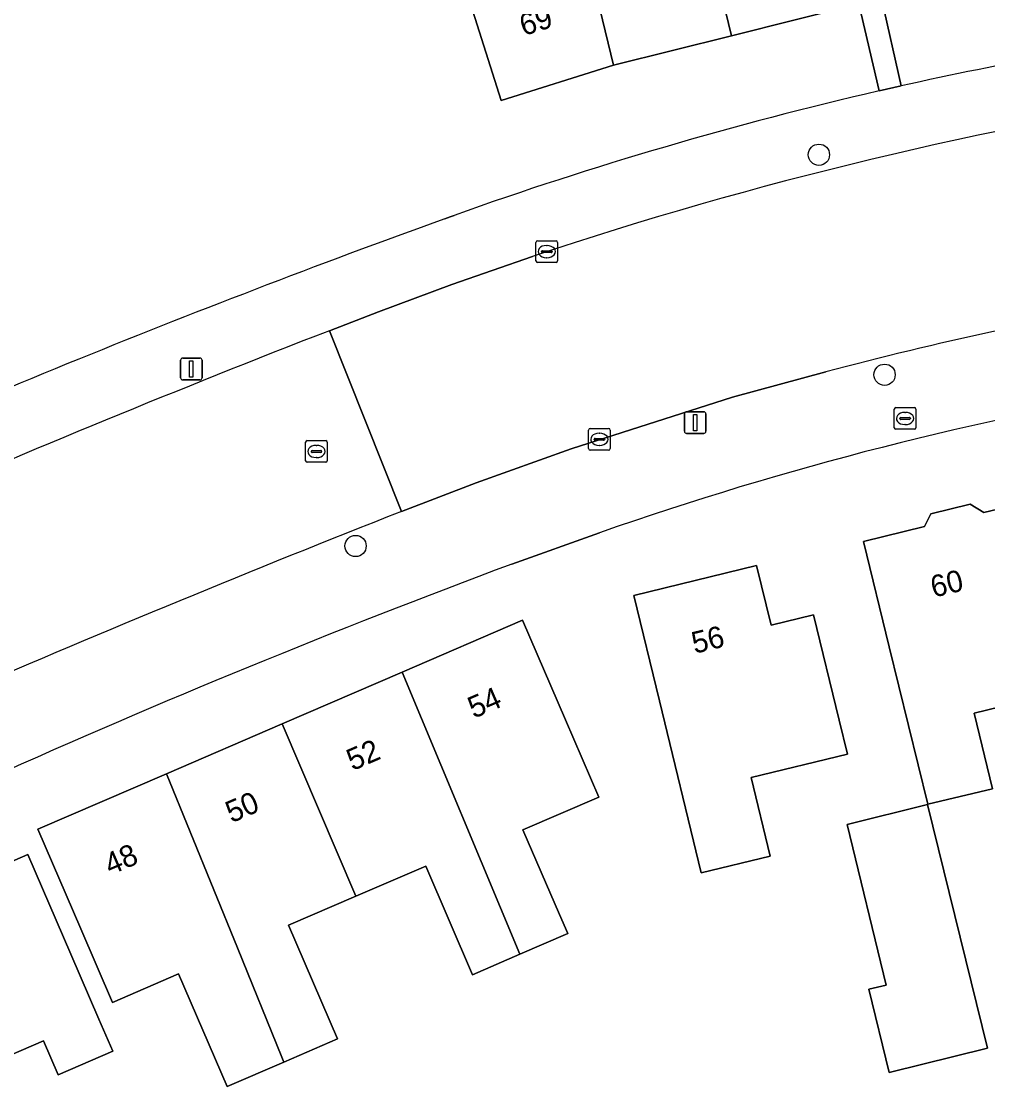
# Model space of a CAD drawing. Extents: x 160157 to 160921, y 381516 to 382045.
# Drawn here: x 160403.78 to 160448.31, y 381674.5 to 381723.64 of the extents above; entities that cross this region are included whole.
import ezdxf

# ---------------------------------------------------------------- set-up
doc = ezdxf.new("R2010")
doc.units = 0
for name, color, linetype in [('IMGEO_Boom', 7, 'Continuous'), ('IMGEO_Brandkraan', 7, 'Continuous'), ('IMGEO_Erf', 7, 'Continuous'), ('IMGEO_Kolk', 7, 'Continuous'), ('IMGEO_Lichtmast', 7, 'Continuous'), ('IMGEO_Muur', 7, 'Continuous'), ('IMGEO_Pand', 7, 'Continuous'), ('IMGEO_Pand_nummerreeks', 7, 'Continuous'), ('IMGEO_Rijbaan_lokaal_open', 7, 'Continuous'), ('IMGEO_Rioolput', 7, 'Continuous'), ('IMGEO_Voetpad_open', 7, 'Continuous')]:
    doc.layers.add(name, color=color, linetype=linetype)

msp = doc.modelspace()

# ---------------------------------------------------------------- linework, layer by layer
at = {"layer": 'IMGEO_Boom'}
for centre in [(160440.535, 381717.487), (160443.561, 381707.351), (160419.184, 381699.459)]:
    msp.add_circle(centre, 0.489, dxfattribs=at)
at = {"layer": 'IMGEO_Brandkraan'}
for p, q in [((160444.005, 381704.91), (160444.005, 381705.762)), ((160444.08, 381705.836), (160444.932, 381705.836)), ((160445.006, 381705.762), (160445.006, 381704.91)), ((160444.264, 381705.33), (160444.264, 381705.342)), ((160444.702, 381705.293), (160444.304, 381705.293)), ((160444.307, 381705.379), (160444.705, 381705.379)), ((160444.493, 381705.616), (160444.518, 381705.616)), ((160444.748, 381705.342), (160444.748, 381705.33)), ((160444.932, 381704.836), (160444.08, 381704.836)), ((160444.516, 381705.056), (160444.491, 381705.056))]:
    msp.add_line(p, q, dxfattribs=at)
for points in [[(160444.005, 381704.91), (160444.005, 381705.762)], [(160444.08, 381705.836), (160444.932, 381705.836)], [(160445.006, 381705.762), (160445.006, 381704.91)], [(160444.932, 381704.836), (160444.08, 381704.836)]]:
    msp.add_lwpolyline(points, dxfattribs=at)
for centre, radius, start, end in [((160444.082, 381705.76), 0.0765, 91.552, 178.448), ((160444.082, 381705.76), 0.0765, 91.552, 178.448), ((160444.93, 381705.76), 0.0765, 1.552, 88.448), ((160444.93, 381705.76), 0.0765, 1.552, 88.448), ((160444.304, 381705.339), 0.0403, 85.8775, 175.7526), ((160444.301, 381705.329), 0.0366, 178.938, 274.7102), ((160444.705, 381705.336), 0.043, 264.8664, 352.4533), ((160444.709, 381705.341), 0.0386, 1.7309, 96.639), ((160444.082, 381704.912), 0.0765, 181.552, 268.448), ((160444.082, 381704.912), 0.0765, 181.552, 268.448), ((160444.93, 381704.912), 0.0765, 271.552, 358.448), ((160444.93, 381704.912), 0.0765, 271.552, 358.448)]:
    msp.add_arc(centre, radius, start, end, dxfattribs=at)
for centre, major_axis, ratio, start_param, end_param in [((160444.492, 381705.336), (-0.387, 0.002), 0.722429, 4.712389, 7.853982), ((160444.517, 381705.336), (-0.39, 0.002), 0.717154, 1.570796, 4.712389)]:
    msp.add_ellipse(centre, major_axis=major_axis, ratio=ratio, start_param=start_param, end_param=end_param, dxfattribs=at)
at = {"layer": 'IMGEO_Erf'}
for points in [[(160478.111, 381761.891), (160483.435, 381761.689), (160483.56, 381764.319), (160487.098, 381764.173), (160492.094, 381763.983), (160491.871, 381758.315), (160491.648, 381752.629), (160491.545, 381750), (160491.441, 381747.357), (160491.186, 381740.846), (160490.949, 381734.797), (160489.727, 381733.038), (160477.25, 381730.792), (160472.561, 381729.947), (160467.851, 381729.099), (160462.186, 381728.079), (160457.509, 381727.237), (160452.68, 381726.368), (160448.085, 381725.541), (160443.422, 381724.701), (160444.327, 381720.659)], [(160443.305, 381720.427), (160442.382, 381724.436)], [(160423.295, 381714.538), (160423.537, 381714.625), (160423.725, 381714.692)], [(160450.715, 381692.494), (160447.693, 381691.76), (160448.541, 381688.27), (160445.555, 381687.569), (160443.775, 381694.813), (160442.595, 381699.671), (160445.406, 381700.354), (160445.697, 381700.946), (160447.507, 381701.385), (160448.132, 381701.004), (160449.102, 381701.24)], [(160430.431, 381700.071), (160426.387, 381698.625)], [(160384.688, 381670.486), (160382.39, 381674.926), (160384.436, 381675.985), (160384.672, 381676.726), (160387.224, 381678.047), (160389.588, 381679.27), (160390.317, 381679.038), (160392.603, 381680.222), (160393.177, 381680.519), (160395.894, 381681.69), (160395.995, 381682.551), (160398.688, 381683.712), (160400.952, 381684.688), (160401.91, 381684.308), (160404.088, 381685.247), (160406.067, 381680.656), (160407.358, 381677.662), (160407.999, 381676.177), (160405.472, 381675.087), (160404.795, 381676.658), (160402.154, 381675.519), (160399.631, 381674.432)]]:
    msp.add_lwpolyline(points, dxfattribs=at)
for points in [[(160442.382, 381724.436), (160436.504, 381722.975), (160431.065, 381721.617), (160425.888, 381719.981), (160424.38, 381724.749), (160423.295, 381728.182), (160426.048, 381729.052), (160424.9, 381732.683), (160427.914, 381733.636), (160428.133, 381733.705), (160430.954, 381734.36), (160433.583, 381735.013), (160436.82, 381735.818), (160437.753, 381732.067), (160440.325, 381732.707), (160441.175, 381729.289)], [(160433.187, 381692.326), (160432.007, 381697.184), (160437.663, 381698.558), (160438.33, 381695.812), (160440.286, 381696.287), (160441.466, 381691.429), (160441.846, 381689.863), (160437.413, 381688.786), (160438.293, 381685.164), (160435.114, 381684.392)], [(160406.525, 381681.816), (160404.546, 381686.407), (160410.467, 381688.96), (160415.803, 381691.26), (160421.333, 381693.645), (160426.882, 381696.037), (160428.861, 381691.446), (160430.394, 381687.891), (160426.894, 381686.381), (160428.576, 381682.479), (160428.957, 381681.595), (160426.758, 381680.647), (160424.574, 381679.705), (160422.416, 381684.709), (160419.198, 381683.322), (160416.098, 381681.986), (160418.358, 381676.743), (160415.881, 381675.675), (160413.262, 381674.546), (160411.024, 381679.738), (160407.986, 381678.428)], [(160441.843, 381686.63), (160445.541, 381687.542), (160448.31, 381676.312), (160443.774, 381675.193), (160442.842, 381679.032), (160443.64, 381679.229)]]:
    msp.add_lwpolyline(points, close=True, dxfattribs=at)
for centre, radius, start, end in [((160482.422, 381550.627), 174.247, 97.89878, 102.62823), ((160482.587, 381550.022), 174.874, 102.9811, 109.66961), ((160579.399, 381282.334), 459.531, 109.85873, 114.51032), ((160482.134, 381552.43), 156.433, 99.33628, 109.29985), ((160563.843, 381329.278), 394.096, 110.4133, 117.98729)]:
    msp.add_arc(centre, radius, start, end, dxfattribs=at)
at = {"layer": 'IMGEO_Kolk'}
for p, q in [((160427.493, 381712.599), (160427.493, 381713.451)), ((160427.568, 381713.525), (160428.42, 381713.525)), ((160427.981, 381713.305), (160428.006, 381713.305)), ((160428.494, 381713.451), (160428.494, 381712.599)), ((160427.752, 381713.019), (160427.752, 381713.031)), ((160428.19, 381712.982), (160427.792, 381712.982)), ((160427.795, 381713.068), (160428.193, 381713.068)), ((160428.004, 381712.745), (160427.979, 381712.745)), ((160428.236, 381713.031), (160428.236, 381713.019)), ((160428.42, 381712.525), (160427.568, 381712.525)), ((160429.919, 381703.95), (160429.919, 381704.802)), ((160429.994, 381704.876), (160430.846, 381704.876)), ((160430.92, 381704.802), (160430.92, 381703.95)), ((160430.178, 381704.37), (160430.178, 381704.382)), ((160430.616, 381704.333), (160430.218, 381704.333)), ((160430.221, 381704.419), (160430.619, 381704.419)), ((160430.407, 381704.656), (160430.432, 381704.656)), ((160430.662, 381704.382), (160430.662, 381704.37)), ((160430.846, 381703.876), (160429.994, 381703.876)), ((160430.43, 381704.096), (160430.405, 381704.096))]:
    msp.add_line(p, q, dxfattribs=at)
for points in [[(160427.493, 381712.599), (160427.493, 381713.451)], [(160427.568, 381713.525), (160428.42, 381713.525)], [(160428.494, 381713.451), (160428.494, 381712.599)], [(160428.42, 381712.525), (160427.568, 381712.525)], [(160429.919, 381703.95), (160429.919, 381704.802)], [(160429.994, 381704.876), (160430.846, 381704.876)], [(160430.92, 381704.802), (160430.92, 381703.95)], [(160430.846, 381703.876), (160429.994, 381703.876)]]:
    msp.add_lwpolyline(points, dxfattribs=at)
for centre, radius, start, end in [((160427.57, 381713.449), 0.0765, 91.552, 178.448), ((160427.57, 381713.449), 0.0765, 91.552, 178.448), ((160428.418, 381713.449), 0.0765, 1.552, 88.448), ((160428.418, 381713.449), 0.0765, 1.552, 88.448), ((160427.792, 381713.028), 0.0403, 85.8775, 175.7526), ((160427.789, 381713.018), 0.0366, 178.938, 274.7102), ((160428.193, 381713.025), 0.043, 264.8664, 352.4533), ((160428.197, 381713.03), 0.0386, 1.7309, 96.639), ((160427.57, 381712.601), 0.0765, 181.552, 268.448), ((160427.57, 381712.601), 0.0765, 181.552, 268.448), ((160428.418, 381712.601), 0.0765, 271.552, 358.448), ((160428.418, 381712.601), 0.0765, 271.552, 358.448), ((160429.996, 381704.8), 0.0765, 91.552, 178.448), ((160429.996, 381704.8), 0.0765, 91.552, 178.448), ((160430.844, 381704.8), 0.0765, 1.552, 88.448), ((160430.844, 381704.8), 0.0765, 1.552, 88.448), ((160430.218, 381704.379), 0.0403, 85.8775, 175.7526), ((160430.215, 381704.369), 0.0366, 178.938, 274.7102), ((160430.619, 381704.376), 0.043, 264.8664, 352.4533), ((160430.623, 381704.381), 0.0386, 1.7309, 96.639), ((160429.996, 381703.952), 0.0765, 181.552, 268.448), ((160429.996, 381703.952), 0.0765, 181.552, 268.448), ((160430.844, 381703.952), 0.0765, 271.552, 358.448), ((160430.844, 381703.952), 0.0765, 271.552, 358.448)]:
    msp.add_arc(centre, radius, start, end, dxfattribs=at)
for centre, major_axis, ratio, start_param, end_param in [((160427.98, 381713.025), (-0.387, 0.002), 0.722429, 4.712389, 7.853982), ((160428.005, 381713.025), (-0.39, 0.002), 0.717154, 1.570796, 4.712389), ((160430.406, 381704.376), (-0.387, 0.002), 0.722429, 4.712389, 7.853982), ((160430.431, 381704.376), (-0.39, 0.002), 0.717154, 1.570796, 4.712389)]:
    msp.add_ellipse(centre, major_axis=major_axis, ratio=ratio, start_param=start_param, end_param=end_param, dxfattribs=at)
at = {"layer": 'IMGEO_Lichtmast'}
for p, q in [((160411.117, 381707.215), (160411.117, 381708.015)), ((160411.117, 381708.015), (160411.117, 381707.215)), ((160411.217, 381708.115), (160412.007, 381708.115)), ((160412.007, 381708.115), (160411.217, 381708.115)), ((160412.107, 381708.015), (160412.107, 381707.215)), ((160412.107, 381707.215), (160412.107, 381708.015)), ((160412.007, 381707.115), (160411.217, 381707.115)), ((160411.217, 381707.115), (160412.007, 381707.115)), ((160434.338, 381704.744), (160434.338, 381705.544)), ((160434.338, 381705.544), (160434.338, 381704.744)), ((160434.438, 381705.644), (160435.228, 381705.644)), ((160435.228, 381705.644), (160434.438, 381705.644)), ((160435.328, 381705.544), (160435.328, 381704.744)), ((160435.328, 381704.744), (160435.328, 381705.544)), ((160435.228, 381704.644), (160434.438, 381704.644)), ((160434.438, 381704.644), (160435.228, 381704.644))]:
    msp.add_line(p, q, dxfattribs=at)
for points in [[(160411.537, 381707.99), (160411.687, 381707.99), (160411.687, 381707.24), (160411.537, 381707.24), (160411.537, 381707.99)], [(160434.758, 381705.519), (160434.908, 381705.519), (160434.908, 381704.769), (160434.758, 381704.769), (160434.758, 381705.519)]]:
    msp.add_lwpolyline(points, dxfattribs=at)
for centre, start, end in [((160411.217, 381708.015), 90, 180), ((160411.217, 381708.015), 90, 180), ((160412.007, 381708.015), 0, 90), ((160412.007, 381708.015), 360, 90), ((160411.217, 381707.215), 180, 270), ((160411.217, 381707.215), 180, 270), ((160412.007, 381707.215), 270, 0), ((160412.007, 381707.215), 270, 0), ((160434.438, 381705.544), 90, 180), ((160434.438, 381705.544), 90, 180), ((160435.228, 381705.544), 0, 90), ((160435.228, 381705.544), 360, 90), ((160434.438, 381704.744), 180, 270), ((160434.438, 381704.744), 180, 270), ((160435.228, 381704.744), 270, 0), ((160435.228, 381704.744), 270, 0)]:
    msp.add_arc(centre, 0.1, start, end, dxfattribs=at)
at = {"layer": 'IMGEO_Muur'}
msp.add_lwpolyline([(160423.537, 381714.625), (160423.295, 381714.538)], dxfattribs=at)
msp.add_arc((160579.399, 381282.334), 459.531, 109.85873, 114.51032, dxfattribs=at)
at = {"layer": 'IMGEO_Pand'}
for points in [[(160433.583, 381735.013), (160433.633, 381734.795), (160436.504, 381722.975), (160442.382, 381724.436), (160441.175, 381729.289), (160440.325, 381732.707), (160437.753, 381732.067), (160436.82, 381735.818)], [(160433.583, 381735.013), (160430.954, 381734.36), (160428.133, 381733.705), (160427.914, 381733.636), (160429.178, 381729.423), (160431.065, 381721.617), (160436.504, 381722.975), (160433.633, 381734.795)], [(160427.914, 381733.636), (160424.9, 381732.683), (160426.048, 381729.052), (160423.295, 381728.182), (160424.38, 381724.749), (160425.888, 381719.981), (160431.065, 381721.617), (160429.178, 381729.423)], [(160445.555, 381687.569), (160448.541, 381688.27), (160447.693, 381691.76), (160450.715, 381692.494), (160449.102, 381701.24), (160448.132, 381701.004), (160447.507, 381701.385), (160445.697, 381700.946), (160445.406, 381700.354), (160442.595, 381699.671), (160443.775, 381694.813)], [(160441.466, 381691.429), (160440.286, 381696.287), (160438.33, 381695.812), (160437.663, 381698.558), (160432.007, 381697.184), (160433.187, 381692.326), (160435.114, 381684.392), (160438.293, 381685.164), (160437.413, 381688.786), (160441.846, 381689.863)], [(160428.861, 381691.446), (160426.882, 381696.037), (160421.333, 381693.645), (160426.758, 381680.647), (160428.957, 381681.595), (160428.576, 381682.479), (160426.894, 381686.381), (160430.394, 381687.891)], [(160426.758, 381680.647), (160421.333, 381693.645), (160415.803, 381691.26), (160419.198, 381683.322), (160422.416, 381684.709), (160424.574, 381679.705)], [(160415.803, 381691.26), (160410.467, 381688.96), (160413.736, 381680.939), (160415.791, 381675.897), (160415.881, 381675.675), (160418.358, 381676.743), (160416.098, 381681.986), (160419.198, 381683.322)], [(160410.467, 381688.96), (160404.546, 381686.407), (160406.525, 381681.816), (160407.986, 381678.428), (160411.024, 381679.738), (160413.262, 381674.546), (160415.881, 381675.675), (160415.791, 381675.897), (160413.736, 381680.939)], [(160445.541, 381687.542), (160441.843, 381686.63), (160443.64, 381679.229), (160442.842, 381679.032), (160443.774, 381675.193), (160448.31, 381676.312)], [(160402.154, 381675.519), (160404.795, 381676.658), (160405.472, 381675.087), (160407.999, 381676.177), (160407.358, 381677.662), (160406.067, 381680.656), (160404.088, 381685.247), (160401.91, 381684.308), (160400.952, 381684.688), (160398.688, 381683.712)]]:
    msp.add_lwpolyline(points, close=True, dxfattribs=at)
at = {"layer": 'IMGEO_Rijbaan_lokaal_open'}
for points in [[(160427.334, 381712.804), (160423.622, 381711.508), (160420.233, 381710.256), (160417.976, 381709.379), (160421.301, 381701.05), (160424.748, 381702.365), (160429.125, 381703.943), (160436.56, 381706.312), (160440.846, 381707.484)], [(160421.301, 381701.05), (160417.976, 381709.379)]]:
    msp.add_lwpolyline(points, dxfattribs=at)
for centre, radius, start, end in [((160487.124, 381533.441), 189.066, 98.59859, 108.43577), ((160485.365, 381539.107), 174.163, 99.57623, 104.81005), ((160608.825, 381216.645), 528.403, 111.17271, 113.58026), ((160659.5, 381094.633), 651.521, 111.444808, 113.381413)]:
    msp.add_arc(centre, radius, start, end, dxfattribs=at)
at = {"layer": 'IMGEO_Rioolput'}
for p, q in [((160416.954, 381704.315), (160417.806, 381704.315)), ((160416.879, 381703.389), (160416.879, 381704.241)), ((160417.138, 381703.809), (160417.138, 381703.821)), ((160417.181, 381703.858), (160417.579, 381703.858)), ((160417.367, 381704.095), (160417.392, 381704.095)), ((160417.622, 381703.821), (160417.622, 381703.809)), ((160417.88, 381704.241), (160417.88, 381703.389)), ((160417.806, 381703.315), (160416.954, 381703.315)), ((160417.576, 381703.772), (160417.178, 381703.772)), ((160417.39, 381703.535), (160417.365, 381703.535))]:
    msp.add_line(p, q, dxfattribs=at)
for points in [[(160416.954, 381704.315), (160417.806, 381704.315)], [(160416.879, 381703.389), (160416.879, 381704.241)], [(160417.88, 381704.241), (160417.88, 381703.389)], [(160417.806, 381703.315), (160416.954, 381703.315)]]:
    msp.add_lwpolyline(points, dxfattribs=at)
for centre, radius, start, end in [((160416.956, 381704.239), 0.0765, 91.552, 178.448), ((160416.956, 381704.239), 0.0765, 91.552, 178.448), ((160417.804, 381704.239), 0.0765, 1.552, 88.448), ((160417.804, 381704.239), 0.0765, 1.552, 88.448), ((160417.178, 381703.818), 0.0403, 85.8775, 175.7526), ((160417.175, 381703.808), 0.0366, 178.938, 274.7102), ((160417.579, 381703.815), 0.043, 264.8664, 352.4533), ((160417.583, 381703.82), 0.0386, 1.7309, 96.639), ((160416.956, 381703.391), 0.0765, 181.552, 268.448), ((160416.956, 381703.391), 0.0765, 181.552, 268.448), ((160417.804, 381703.391), 0.0765, 271.552, 358.448), ((160417.804, 381703.391), 0.0765, 271.552, 358.448)]:
    msp.add_arc(centre, radius, start, end, dxfattribs=at)
for centre, major_axis, ratio, start_param, end_param in [((160417.366, 381703.815), (-0.387, 0.002), 0.722429, 4.712389, 7.853982), ((160417.391, 381703.815), (-0.39, 0.002), 0.717154, 1.570796, 4.712389)]:
    msp.add_ellipse(centre, major_axis=major_axis, ratio=ratio, start_param=start_param, end_param=end_param, dxfattribs=at)
at = {"layer": 'IMGEO_Voetpad_open'}
msp.add_lwpolyline([(160442.536, 381729.622), (160441.896, 381732.975), (160441.064, 381737.44), (160439.118, 381747.885), (160430.936, 381745.898), (160431.229, 381744.692), (160434.351, 381745.492), (160434.412, 381745.253), (160438.098, 381746.2), (160442.382, 381724.436), (160443.305, 381720.427), (160444.327, 381720.659), (160443.422, 381724.701)], close=True, dxfattribs=at)
for points in [[(160444.327, 381720.659), (160443.305, 381720.427)], [(160423.725, 381714.692), (160423.537, 381714.625), (160423.295, 381714.538)], [(160417.976, 381709.379), (160420.233, 381710.256), (160423.622, 381711.508), (160427.334, 381712.804)], [(160440.846, 381707.484), (160436.56, 381706.312), (160429.125, 381703.943), (160424.748, 381702.365), (160421.301, 381701.05)], [(160426.387, 381698.625), (160430.431, 381700.071)]]:
    msp.add_lwpolyline(points, dxfattribs=at)
for centre, radius, start, end in [((160482.422, 381550.627), 174.247, 97.89878, 102.62823), ((160482.587, 381550.022), 174.874, 102.9811, 109.66961), ((160487.124, 381533.441), 189.066, 98.59859, 108.43577), ((160579.399, 381282.334), 459.531, 109.85873, 114.51032), ((160485.365, 381539.107), 174.163, 99.57623, 104.81005), ((160608.825, 381216.645), 528.403, 111.17271, 113.58026), ((160482.134, 381552.43), 156.433, 99.33628, 109.29985), ((160659.5, 381094.633), 651.521, 111.444808, 113.381413), ((160563.843, 381329.278), 394.096, 110.4133, 117.98729)]:
    msp.add_arc(centre, radius, start, end, dxfattribs=at)

# ---------------------------------------------------------------- texts
at = {"layer": 'IMGEO_Pand_nummerreeks'}
for s, rotation, p in [('69', 17.5397, (160426.929, 381722.953)), ('60', 13.5565, (160445.817, 381697.074)), ('56', 13.6542, (160434.807, 381694.488)), ('54', 23.3251, (160424.63, 381691.494)), ('52', 23.3229, (160419.043, 381689.085)), ('50', 23.3251, (160413.465, 381686.68)), ('48', 23.3251, (160407.881, 381684.273))]:
    msp.add_text(s, height=1, rotation=rotation, dxfattribs=at).set_placement(p)

doc.saveas('drawing.dxf')
